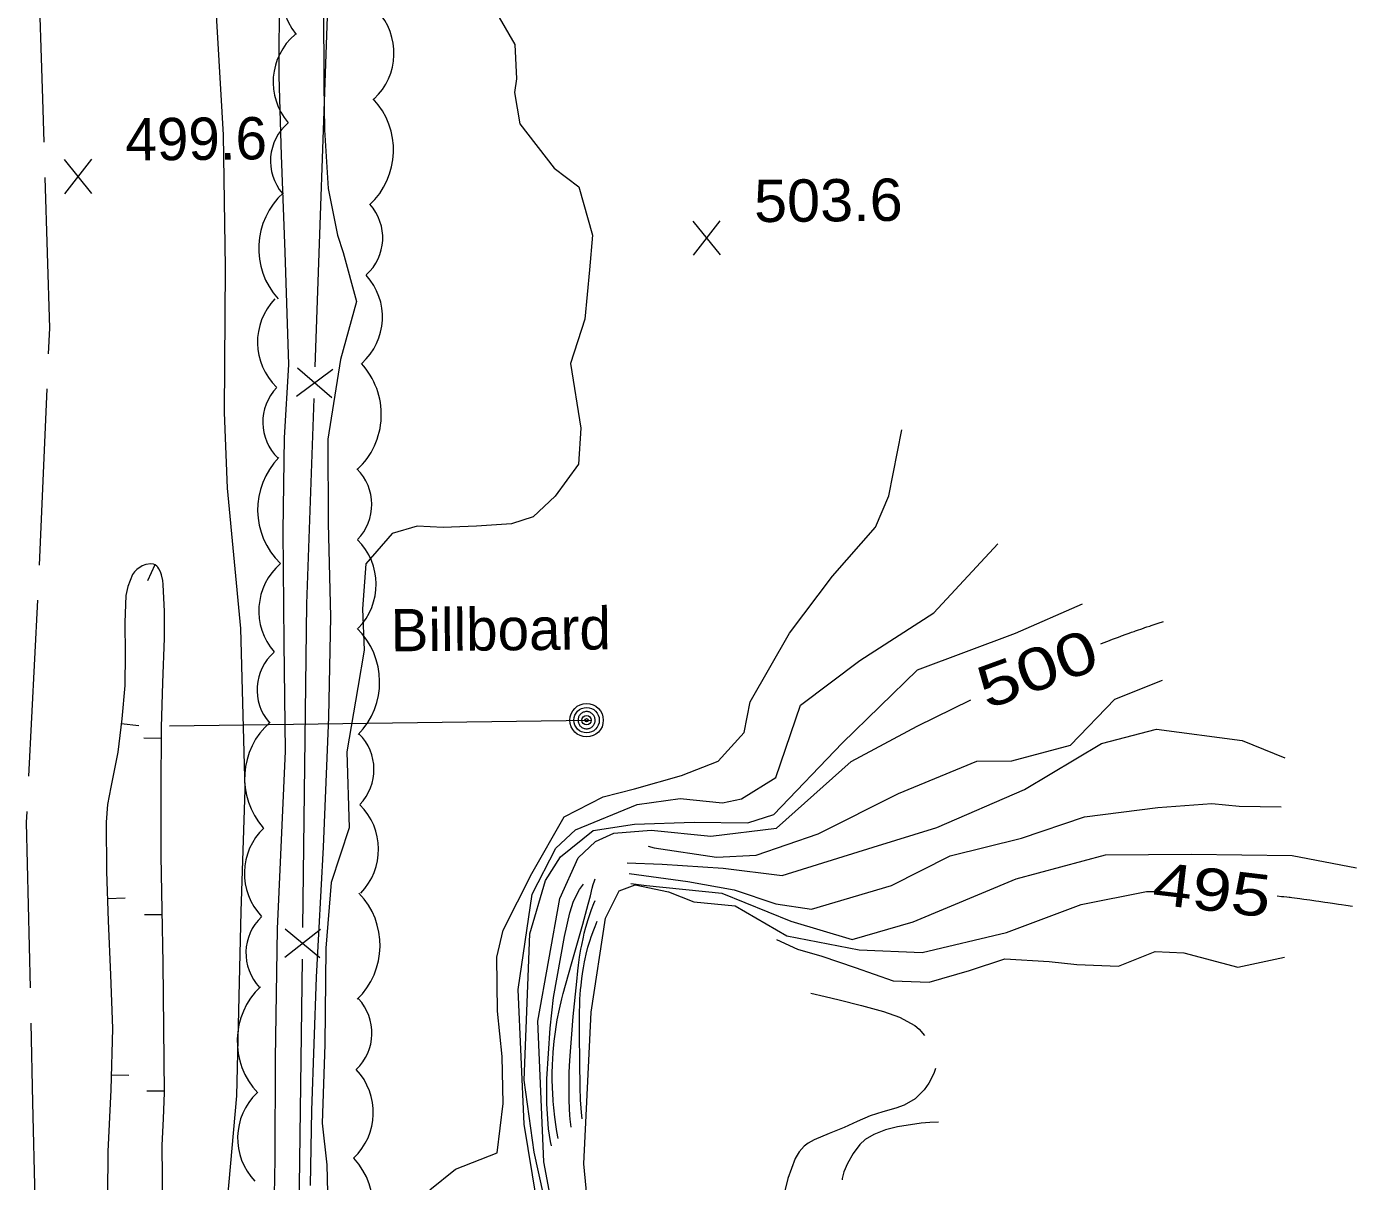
# Model space of a CAD drawing. Extents: x 2361284 to 2366480, y 6976556 to 6985346.
# Drawn here: x 2364621.1 to 2364772, y 6977334.9 to 6977465.9 of the extents above; entities that cross this region are included whole.
import ezdxf
from ezdxf.enums import TextEntityAlignment as Align

# ---------------------------------------------------------------- set-up
doc = ezdxf.new("R2010")
doc.units = 0
doc.header["$LTSCALE"] = 1.9
for name, color, linetype, lineweight in [('11', 7, 'Continuous', 13), ('12', 7, 'Continuous', 13), ('13', 7, 'Continuous', 13), ('15', 7, 'Continuous', 13), ('16', 7, 'Continuous', 13), ('20', 7, 'Continuous', 13), ('27', 7, 'Continuous', 13), ('4', 7, 'Continuous', 13), ('9', 7, 'Continuous', 13)]:
    doc.layers.add(name, color=color, linetype=linetype, lineweight=lineweight)

msp = doc.modelspace()

# ---------------------------------------------------------------- linework, layer by layer
at = {"layer": '11'}
msp.add_line((2364637.331, 6977386.619), (2364685.148, 6977387.254), dxfattribs=at)
at = {"layer": '12'}
for p, q in [((2364628.552, 6977447.007), (2364625.435, 6977450.858)), ((2364625.472, 6977446.978), (2364628.515, 6977450.887)), ((2364699.854, 6977440.025), (2364696.737, 6977443.876)), ((2364696.774, 6977439.996), (2364699.817, 6977443.905))]:
    msp.add_line(p, q, dxfattribs=at)
for points in [[(2364642.454, 6977470.508), (2364643.425, 6977453.637), (2364643.657, 6977438.608), (2364643.544, 6977422.146), (2364643.876, 6977413.559), (2364645.407, 6977397.673), (2364645.869, 6977379.405), (2364645.422, 6977365.551), (2364644.941, 6977344.636), (2364643.54, 6977328.961), (2364643.877, 6977316.644), (2364643.658, 6977297.65), (2364643.365, 6977275.826), (2364643.395, 6977255.886), (2364641.991, 6977237.392), (2364641.804, 6977222.329)], [(2364742.979, 6977395.92), (2364743.239, 6977396.023), (2364743.761, 6977396.228), (2364744.283, 6977396.429), (2364744.631, 6977396.561), (2364744.864, 6977396.649), (2364745.174, 6977396.764), (2364745.33, 6977396.822), (2364745.855, 6977397.013), (2364746.206, 6977397.14), (2364746.44, 6977397.223), (2364746.752, 6977397.333), (2364746.908, 6977397.388), (2364747.26, 6977397.511), (2364747.495, 6977397.591), (2364747.809, 6977397.699), (2364747.966, 6977397.752), (2364748.201, 6977397.831), (2364748.516, 6977397.936), (2364748.673, 6977397.988), (2364749.146, 6977398.143), (2364749.462, 6977398.246), (2364750.095, 6977398.448)], [(2364693.329, 6977226.239), (2364698.801, 6977228.281), (2364699.892, 6977229.806), (2364699.903, 6977233.333), (2364696.809, 6977243.043), (2364692.686, 6977258.105), (2364689.994, 6977271.959), (2364689.397, 6977286.365), (2364687.112, 6977304.814), (2364682.805, 6977321.224), (2364679.784, 6977337.166), (2364679.132, 6977353.1), (2364681.61, 6977367.016), (2364683.698, 6977371.644), (2364685.678, 6977373.495), (2364687.756, 6977374.45), (2364691.987, 6977374.775), (2364698.744, 6977374.109), (2364706.185, 6977375.02), (2364714.664, 6977382.56), (2364722.137, 6977386.571), (2364728.219, 6977389.56)], [(2364685.948, 6977319.944), (2364684.346, 6977336.939), (2364685.172, 6977354.138), (2364686.801, 6977364.804), (2364688.342, 6977367.91), (2364690.145, 6977368.589), (2364693.943, 6977367.803), (2364696.804, 6977366.65), (2364701.51, 6977366.205), (2364707.351, 6977362.789), (2364715.547, 6977361.207), (2364722.721, 6977360.895), (2364732.269, 6977363.156), (2364740.759, 6977366.338), (2364748.156, 6977367.808), (2364749.006, 6977367.816)], [(2364762.961, 6977367.319), (2364763.463, 6977367.273), (2364763.713, 6977367.249), (2364764.089, 6977367.211), (2364764.339, 6977367.183), (2364764.464, 6977367.169), (2364764.652, 6977367.145), (2364765.559, 6977367.026), (2364766.013, 6977366.965), (2364766.692, 6977366.872), (2364767.371, 6977366.777), (2364767.711, 6977366.729), (2364768.389, 6977366.631), (2364768.728, 6977366.581), (2364769.237, 6977366.504), (2364769.915, 6977366.4), (2364770.253, 6977366.347), (2364770.761, 6977366.266), (2364771.523, 6977366.141)]]:
    msp.add_lwpolyline(points, dxfattribs=at)
at = {"layer": '13'}
for points in [[(2364649.796, 6977470.198), (2364649.76, 6977460.318), (2364649.996, 6977451.339), (2364650.42, 6977440.352), (2364650.831, 6977427.616), (2364650.33, 6977419.291), (2364650.191, 6977408.748), (2364650.292, 6977396.019), (2364650.449, 6977383.729), (2364649.55, 6977363.58), (2364649.32, 6977348.888), (2364649.298, 6977337.476), (2364649.045, 6977325.193), (2364649.338, 6977313.295), (2364649.518, 6977296.525), (2364649.351, 6977279.364), (2364649.144, 6977262.251), (2364648.282, 6977247.721), (2364648.825, 6977235.797), (2364651.063, 6977228.687), (2364652.044, 6977221.186)], [(2364654.793, 6977468.575), (2364654.851, 6977459.326), (2364654.91, 6977454.206), (2364655.353, 6977447.57), (2364656.383, 6977442.259), (2364657.032, 6977440.315), (2364658.555, 6977434.731), (2364656.737, 6977428.162), (2364655.303, 6977419.138), (2364655.334, 6977409.607), (2364655.615, 6977398.99), (2364655.393, 6977387.616), (2364654.773, 6977372.851), (2364653.993, 6977358.092), (2364653.456, 6977342.986), (2364653.297, 6977334.454)], [(2364674.748, 6977466.975), (2364676.518, 6977463.902), (2364676.696, 6977460.004), (2364676.47, 6977458.472), (2364677.094, 6977454.898), (2364680.982, 6977449.883), (2364683.782, 6977447.76), (2364685.335, 6977442.274), (2364684.992, 6977438.341), (2364684.465, 6977432.737), (2364682.813, 6977427.71), (2364684.003, 6977420.381), (2364683.731, 6977416.298), (2364681.086, 6977412.653), (2364678.608, 6977410.329), (2364676.145, 6977409.545), (2364672.148, 6977409.257), (2364668.389, 6977409.111), (2364665.428, 6977409.253), (2364662.585, 6977408.426), (2364659.628, 6977404.988), (2364659.226, 6977399.904), (2364659.421, 6977395.206), (2364658.691, 6977390.949), (2364657.45, 6977383.666), (2364657.713, 6977375.039), (2364655.691, 6977368.859), (2364655.072, 6977361.412), (2364654.946, 6977350.451), (2364654.651, 6977341.537), (2364655.186, 6977336.812), (2364655.325, 6977330.543)], [(2364666.853, 6977333.98), (2364669.771, 6977336.331), (2364674.523, 6977338.196), (2364675.19, 6977343.763), (2364675.069, 6977349.093), (2364674.56, 6977354.237), (2364674.478, 6977360.373), (2364675.193, 6977363.423), (2364678.433, 6977369.866), (2364682.092, 6977376.301), (2364686.52, 6977378.573), (2364690.092, 6977379.487), (2364695.408, 6977380.966), (2364699.563, 6977382.606), (2364702.522, 6977385.874), (2364703.219, 6977389.332), (2364707.655, 6977397.135), (2364712.534, 6977403.591), (2364717.421, 6977409.137), (2364718.932, 6977412.688), (2364720.397, 6977420.197)], [(2364678.964, 6977332.918), (2364677.553, 6977341.425), (2364676.898, 6977356.689), (2364678.495, 6977367.536), (2364681.171, 6977372.733), (2364683.396, 6977374.823), (2364690.389, 6977377.68), (2364695.262, 6977378.386), (2364700.068, 6977377.882), (2364702.223, 6977378.329), (2364706.12, 6977380.768), (2364708.922, 6977388.966), (2364715.625, 6977394.02), (2364724.025, 6977399.43), (2364731.289, 6977407.26)], [(2364680.333, 6977330.881), (2364678.713, 6977338.236), (2364677.586, 6977346.419), (2364678.228, 6977363.002), (2364679.994, 6977369.078), (2364681.671, 6977371.772), (2364685.377, 6977374.742), (2364690.09, 6977375.457), (2364696.848, 6977375.691), (2364702.936, 6977375.628), (2364705.89, 6977376.557), (2364713.634, 6977384.64), (2364722.176, 6977392.973), (2364733.306, 6977397.129), (2364740.895, 6977400.441)], [(2364691.644, 6977372.971), (2364692.325, 6977372.788), (2364699.367, 6977371.715), (2364703.884, 6977371.938), (2364710.922, 6977374.345), (2364720.028, 6977378.931), (2364728.895, 6977382.605), (2364732.894, 6977382.643), (2364739.527, 6977384.416), (2364744.549, 6977389.625), (2364749.958, 6977391.797)], [(2364689.262, 6977371.059), (2364693.213, 6977370.926), (2364700.139, 6977370.472), (2364706.836, 6977369.636), (2364717.136, 6977372.844), (2364724.386, 6977375.073), (2364734.325, 6977379.387), (2364743.036, 6977384.629), (2364749.281, 6977386.229), (2364758.999, 6977384.963), (2364763.832, 6977382.967)], [(2364689.463, 6977369.87), (2364696.122, 6977368.974), (2364701.382, 6977368.014), (2364706.097, 6977366.428), (2364710.143, 6977365.806), (2364719.227, 6977368.513), (2364725.877, 6977371.857), (2364733.967, 6977373.884), (2364741.104, 6977376.292), (2364749.446, 6977377.351), (2364755.572, 6977377.799), (2364758.664, 6977377.519), (2364763.435, 6977377.434)], [(2364689.674, 6977368.722), (2364691.426, 6977368.499), (2364699.996, 6977367.62), (2364707.825, 6977364.464), (2364714.775, 6977362.38), (2364721.708, 6977364.366), (2364733.381, 6977369.258), (2364743.517, 6977371.964), (2364753.256, 6977372.067), (2364764.677, 6977371.906), (2364771.962, 6977370.525)], [(2364680.657, 6977338.964), (2364680.562, 6977339.473), (2364680.344, 6977340.882), (2364680.128, 6977343.725), (2364680.135, 6977346.589), (2364680.5, 6977352.313), (2364680.896, 6977355.79), (2364682.161, 6977362.7), (2364682.738, 6977365.419), (2364683.178, 6977366.737), (2364683.841, 6977368.032), (2364684.284, 6977368.671)], [(2364681.439, 6977339.802), (2364681.29, 6977340.602), (2364681.202, 6977341.138), (2364681.048, 6977342.216), (2364680.926, 6977343.301), (2364680.863, 6977344.027), (2364680.802, 6977344.999), (2364680.78, 6977345.486), (2364680.756, 6977346.582), (2364680.756, 6977347.131), (2364680.781, 6977348.229), (2364680.806, 6977348.777), (2364680.859, 6977349.599), (2364680.972, 6977350.827), (2364681.108, 6977351.914), (2364681.188, 6977352.455), (2364681.325, 6977353.264), (2364681.564, 6977354.467), (2364681.845, 6977355.658), (2364682.002, 6977356.248), (2364682.942, 6977359.63), (2364684.206, 6977364.134), (2364684.836, 6977366.386), (2364685.079, 6977367.346), (2364685.291, 6977368.199), (2364685.412, 6977368.625), (2364685.551, 6977369.051), (2364685.629, 6977369.264)], [(2364682.897, 6977341.076), (2364682.796, 6977342), (2364682.756, 6977342.462), (2364682.708, 6977343.155), (2364682.667, 6977344.195), (2364682.656, 6977345.684), (2364682.671, 6977346.677), (2364682.69, 6977347.339), (2364682.749, 6977348.663), (2364682.808, 6977349.656), (2364682.957, 6977351.643), (2364683.136, 6977353.629), (2364683.529, 6977357.602), (2364683.66, 6977358.835), (2364683.735, 6977359.448), (2364683.862, 6977360.363), (2364684.01, 6977361.273), (2364684.094, 6977361.727), (2364684.282, 6977362.632), (2364684.387, 6977363.083), (2364684.562, 6977363.759), (2364684.826, 6977364.659), (2364684.973, 6977365.109), (2364685.213, 6977365.783), (2364685.479, 6977366.457), (2364685.622, 6977366.794)], [(2364684.147, 6977342.038), (2364684.069, 6977342.751), (2364684.028, 6977343.227), (2364683.971, 6977344.18), (2364683.927, 6977345.612), (2364683.896, 6977348.477), (2364683.839, 6977351.649), (2364683.833, 6977353.231), (2364683.849, 6977354.284), (2364683.865, 6977354.811), (2364683.9, 6977355.6), (2364683.972, 6977356.651), (2364684.019, 6977357.177), (2364684.108, 6977357.965), (2364684.218, 6977358.752), (2364684.282, 6977359.146), (2364684.411, 6977359.846), (2364684.484, 6977360.196), (2364684.603, 6977360.72), (2364684.806, 6977361.507), (2364685.041, 6977362.293), (2364685.17, 6977362.686), (2364685.456, 6977363.473), (2364685.612, 6977363.866), (2364685.864, 6977364.455)], [(2364706.175, 6977362.388), (2364708.556, 6977361.271), (2364711.343, 6977360.497), (2364715.116, 6977359.213), (2364719.41, 6977357.694), (2364723.523, 6977357.523), (2364728.07, 6977358.866), (2364732.087, 6977360.194), (2364737.1, 6977359.892), (2364740.234, 6977359.542), (2364744.977, 6977359.347), (2364749.131, 6977361.026), (2364752.403, 6977360.857), (2364758.507, 6977359.245), (2364763.817, 6977360.386)]]:
    msp.add_lwpolyline(points, dxfattribs=at)
at = {"layer": '15'}
for p, q in [((2364622.616, 6977404.856), (2364623.457, 6977424.835)), ((2364621.404, 6977380.893), (2364622.424, 6977400.864))]:
    msp.add_line(p, q, dxfattribs=at)
for points in [[(2364623.12, 6977452.813), (2364622.964, 6977457.753), (2364622.5, 6977472.808)], [(2364623.629, 6977428.827), (2364623.751, 6977431.718), (2364623.239, 6977448.814)], [(2364621.562, 6977356.903), (2364621.134, 6977375.631), (2364621.202, 6977376.902)], [(2364622.1, 6977332.907), (2364621.856, 6977343.896), (2364621.65, 6977352.904)]]:
    msp.add_lwpolyline(points, dxfattribs=at)
at = {"layer": '16'}
for centre, radius, start, end in [((2364658.39, 6977470.321), 8.512, 128.48727, 218.48727), ((2364655.708, 6977462.92), 7.097, 313.03444, 43.03444), ((2364656.191, 6977459.634), 7.097, 130.42814, 220.42814), ((2364654.235, 6977451.926), 8.512, 313.03444, 43.03444), ((2364654.469, 6977450.689), 5.671, 130.42814, 220.42814), ((2364655.971, 6977440.766), 8.512, 132.15432, 222.15432), ((2364655.857, 6977441.974), 5.671, 312.09389, 42.09389), ((2364654.395, 6977432.982), 7.097, 312.09389, 42.09389), ((2364654.418, 6977430.139), 7.097, 136.10141, 226.10141), ((2364652.857, 6977421.934), 8.512, 312.78441, 42.78441), ((2364653.589, 6977421.067), 5.671, 136.10141, 226.10141), ((2364655.847, 6977411.122), 8.512, 135.82607, 225.82607), ((2364654.616, 6977411.719), 5.671, 315.40974, 45.40974), ((2364653.677, 6977402.658), 7.097, 315.40974, 45.40974), ((2364654.571, 6977399.657), 7.097, 130.99586, 220.99586), ((2364652.663, 6977391.592), 8.512, 315.59722, 45.59722), ((2364652.941, 6977390.708), 5.671, 131.19166, 221.19166), ((2364654.373, 6977380.633), 8.512, 131.19166, 221.19166), ((2364654.865, 6977381.657), 5.671, 315.59722, 45.59722), ((2364653.955, 6977372.593), 7.097, 315.59722, 45.59722), ((2364652.933, 6977369.87), 7.097, 133.43822, 223.43822), ((2364652.71, 6977361.714), 8.512, 314.00564, 44.00564), ((2364651.683, 6977360.846), 5.671, 133.43822, 223.43822), ((2364653.527, 6977350.852), 8.512, 133.60055, 223.60055), ((2364654.635, 6977351.771), 5.671, 313.296, 43.296), ((2364653.362, 6977342.751), 7.097, 313.296, 43.296), ((2364652.163, 6977339.843), 7.097, 133.60055, 223.60055), ((2364651.931, 6977331.893), 8.512, 311.94821, 41.94821)]:
    msp.add_arc(centre, radius, start, end, dxfattribs=at)
at = {"layer": '20'}
for points in [[(2364710.073, 6977356.305), (2364711.697, 6977355.93), (2364713.31, 6977355.546), (2364715.827, 6977354.899), (2364718.333, 6977354.203), (2364720.14, 6977353.55), (2364721.87, 6977352.607), (2364722.374, 6977352.202), (2364722.97, 6977351.478)], [(2364724.206, 6977347.76), (2364724.197, 6977347.63), (2364724.052, 6977347.168), (2364723.472, 6977346.073), (2364722.919, 6977345.307), (2364721.899, 6977344.308), (2364720.676, 6977343.575), (2364719.708, 6977343.226), (2364718.251, 6977342.832), (2364716.826, 6977342.358), (2364715.342, 6977341.714), (2364713.848, 6977341.07), (2364712.155, 6977340.364), (2364710.451, 6977339.648), (2364709.785, 6977339.281), (2364709.338, 6977338.927), (2364708.754, 6977338.281), (2364708.311, 6977337.537), (2364707.483, 6977335.279), (2364706.905, 6977332.964), (2364706.379, 6977330.459), (2364706.218, 6977329.507)], [(2364724.554, 6977341.672), (2364723.584, 6977341.633), (2364722.615, 6977341.543), (2364719.898, 6977341.138), (2364718.551, 6977340.775), (2364717.226, 6977340.272), (2364716.261, 6977339.683), (2364715.657, 6977339.127), (2364714.886, 6977338.12), (2364714.237, 6977336.974), (2364713.836, 6977336.01), (2364713.643, 6977335.268), (2364713.635, 6977335.118)]]:
    msp.add_lwpolyline(points, dxfattribs=at)
at = {"layer": '27'}
for p, q in [((2364635.668, 6977404.881), (2364634.845, 6977403.063)), ((2364631.869, 6977386.883), (2364633.861, 6977386.652)), ((2364636.425, 6977385.186), (2364634.425, 6977385.197)), ((2364630.306, 6977367.028), (2364632.307, 6977367.097)), ((2364636.515, 6977365.186), (2364634.515, 6977365.157)), ((2364630.717, 6977347.041), (2364632.718, 6977346.98)), ((2364636.765, 6977345.188), (2364634.765, 6977345.169))]:
    msp.add_line(p, q, dxfattribs=at)
msp.add_lwpolyline([(2364636.604, 6977331.695), (2364636.514, 6977339.055), (2364636.645, 6977342.026), (2364636.767, 6977345.008), (2364636.697, 6977352.347), (2364636.608, 6977359.686), (2364636.51, 6977365.756), (2364636.412, 6977371.826), (2364636.383, 6977379.135), (2364636.433, 6977386.446), (2364636.585, 6977391.509), (2364636.787, 6977396.571), (2364636.768, 6977399.601), (2364636.619, 6977402.63), (2364636.585, 6977403.089), (2364636.439, 6977403.758), (2364636.315, 6977404.097), (2364636.142, 6977404.425), (2364636.01, 6977404.604), (2364635.899, 6977404.723), (2364635.708, 6977404.861), (2364635.517, 6977404.949), (2364635.227, 6977404.996), (2364634.667, 6977404.921), (2364634.229, 6977404.747), (2364633.623, 6977404.341), (2364633.365, 6977404.069), (2364633.158, 6977403.767), (2364632.601, 6977402.411), (2364632.391, 6977401.399), (2364632.28, 6977398.338), (2364632.324, 6977394.768), (2364632.278, 6977391.198), (2364631.934, 6977387.403), (2364631.489, 6977383.609), (2364630.706, 6977379.661), (2364630.325, 6977377.689), (2364630.144, 6977375.697), (2364630.207, 6977370.097), (2364630.401, 6977364.488), (2364630.669, 6977358.38), (2364630.877, 6977352.282), (2364630.673, 6977345.31), (2364630.359, 6977338.326), (2364630.275, 6977328.275)], dxfattribs=at)
at = {"layer": '4'}
for radius in [1.9, 1.442, 0.539, 0.192]:
    msp.add_circle((2364684.648, 6977387.254), radius, dxfattribs=at)
for start, end in [(140.96646, 152.21649), (129.71376, 140.96379), (118.46406, 129.71409), (107.21593, 118.46597), (95.96582, 107.21585), (84.71553, 95.96557), (73.46552, 84.71555), (62.21535, 73.46538), (50.96397, 62.214), (39.71588, 50.96591), (28.46656, 39.7166), (174.71552, 185.96556), (163.46611, 174.71615), (185.96287, 197.21291), (152.21535, 163.46538), (197.21479, 208.46483), (208.46822, 219.71826), (219.71376, 230.96379), (230.96397, 242.214), (242.21812, 253.46815), (253.46258, 264.71261), (264.71553, 275.96557), (275.96582, 287.21585), (287.21593, 298.46597), (298.46406, 309.71409), (309.71589, 320.96592), (320.96646, 332.21649), (17.21479, 28.46483), (332.21419, 343.46422), (5.96345, 17.21348), (343.46611, 354.71615), (354.71553, 5.96557)]:
    msp.add_arc((2364684.648, 6977387.254), 0.973, start, end, dxfattribs=at)
at = {"layer": '9'}
for p, q in [((2364655.945, 6977487.298), (2364653.834, 6977427.334)), ((2364651.746, 6977424.014), (2364655.858, 6977427.074)), ((2364651.855, 6977427.215), (2364655.748, 6977423.872)), ((2364650.41, 6977360.388), (2364654.452, 6977363.536)), ((2364650.45, 6977363.588), (2364654.412, 6977360.336)), ((2364652.373, 6977360.146), (2364651.613, 6977300.146))]:
    msp.add_line(p, q, dxfattribs=at)
msp.add_lwpolyline([(2364653.708, 6977423.733), (2364652.89, 6977400.464), (2364652.419, 6977363.747)], dxfattribs=at)

# ---------------------------------------------------------------- texts
at = {"layer": '11'}
msp.add_text('Billboard', height=4.799, rotation=0.545, dxfattribs=at).set_placement((2364662.452, 6977395.055))
at = {"layer": '12'}
msp.add_text('499.6', height=4.799, rotation=0.545, dxfattribs=at).set_placement((2364632.362, 6977450.731))
at = {"layer": '12', "width": 1.05}
msp.add_text('503.6', height=4.799, rotation=0.545, dxfattribs=at).set_placement((2364703.661, 6977443.749))
at = {"layer": '12'}
for s, height, rotation, width, p in [(' 500 ', 4.8, 20.022, 1.3, (2364736.596, 6977390.831)), (' 495 ', 4.799, 353.225, 1.25, (2364755.317, 6977365.638))]:
    msp.add_text(s, height=height, rotation=rotation, dxfattribs=dict(at, width=width)).set_placement(p, align=Align.CENTER)

doc.saveas('drawing.dxf')
